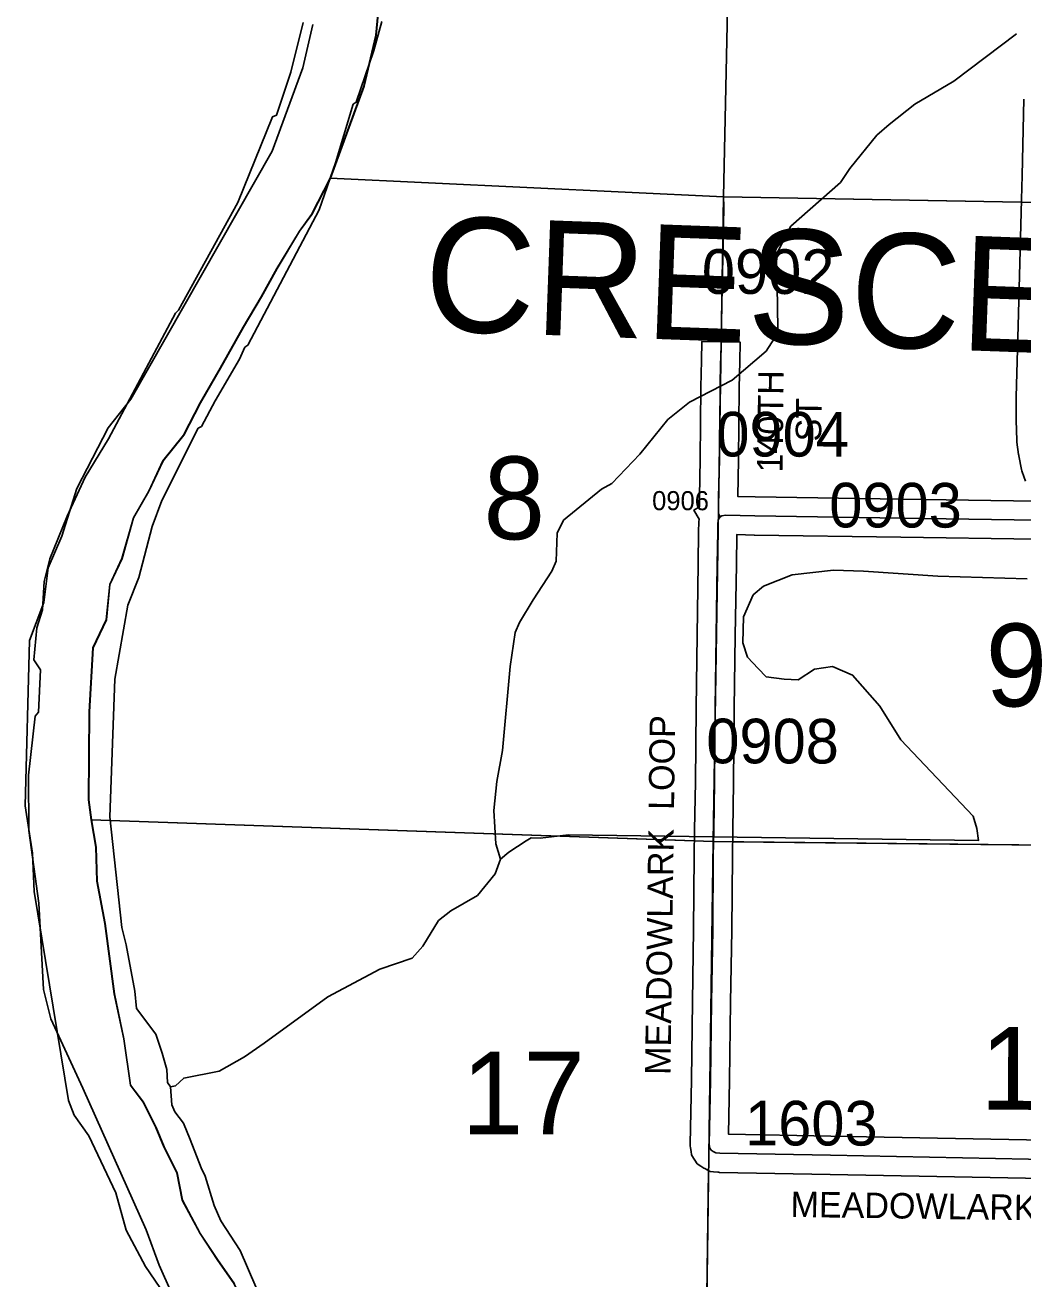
# Model space of a CAD drawing. Extents: x -132.8 to -73.3, y -60 to -26.
# Drawn here: x -126.684 to -125.117, y -40.948 to -38.98 of the extents above; entities that cross this region are included whole.
import ezdxf

# ---------------------------------------------------------------- set-up
doc = ezdxf.new("R2010")
doc.units = 0
for name, color, linetype in [('tdCoClipBndry', 7, 'Continuous'), ('tdCoCoBndry', 7, 'Continuous'), ('tdCoHydroRiver', 7, 'Continuous'), ('tdCoSecRdNmbr', 7, 'Continuous'), ('tdCoSecRdTxt', 7, 'Continuous'), ('tdCoSecRteBand', 7, 'Continuous'), ('tdCoSecRteCL', 7, 'Continuous'), ('tdCoSectLine', 7, 'Continuous'), ('tdCoSectLinePart', 7, 'Continuous'), ('tdCoSectNmbr', 7, 'Continuous'), ('tdCoStBndry', 7, 'Continuous'), ('tdCoStBndryPart', 7, 'Continuous'), ('tdCoSurfEarth', 7, 'Continuous'), ('tdCoSurfGravel', 7, 'Continuous'), ('tdCoSurfLNO', 7, 'Continuous'), ('tdCoTwpBndryShd', 7, 'Continuous'), ('tdCoTwpNameTxt', 7, 'Continuous')]:
    doc.layers.add(name, color=color, linetype=linetype)

msp = doc.modelspace()

# ---------------------------------------------------------------- linework, layer by layer
at = {"layer": 'tdCoClipBndry'}
msp.add_lwpolyline([(-126.4418, -41.0066), (-126.4945, -40.929), (-126.525, -40.8718), (-126.541, -40.8133), (-126.5834, -40.7237), (-126.6065, -40.6912), (-126.6152, -40.6685), (-126.6694, -40.3402), (-126.6721, -40.2801), (-126.6836, -40.2059), (-126.6766, -39.9464), (-126.6541, -39.8865), (-126.6472, -39.832), (-126.6258, -39.7824), (-126.6023, -39.7075), (-126.5529, -39.6125), (-126.5174, -39.5673), (-126.2956, -39.1778), (-126.2476, -39.0472), (-126.2316, -38.9793)], dxfattribs=at)
at = {"layer": 'tdCoCoBndry'}
for p, q in [((-126.1324, -38.9957), (-126.1259, -38.9296)), ((-126.1513, -39.076), (-126.1324, -38.9957)), ((-126.2042, -39.2201), (-126.1513, -39.076)), ((-126.2334, -39.2776), (-126.2042, -39.2201)), ((-126.2524, -39.3036), (-126.2334, -39.2776)), ((-126.2877, -39.3623), (-126.2524, -39.3036)), ((-126.3123, -39.4065), (-126.2877, -39.3623)), ((-126.3407, -39.4545), (-126.3123, -39.4065)), ((-126.3767, -39.5184), (-126.3407, -39.4545)), ((-126.4083, -39.5733), (-126.3767, -39.5184)), ((-126.4342, -39.6239), (-126.4083, -39.5733)), ((-126.467, -39.6643), (-126.4342, -39.6239)), ((-126.4891, -39.7117), (-126.467, -39.6643)), ((-126.5131, -39.7534), (-126.4891, -39.7117)), ((-126.5314, -39.8173), (-126.5131, -39.7534)), ((-126.5504, -39.8583), (-126.5314, -39.8173)), ((-126.556, -39.9139), (-126.5504, -39.8583)), ((-126.5769, -39.9575), (-126.556, -39.9139)), ((-126.5825, -40.058), (-126.5769, -39.9575)), ((-126.5837, -40.1964), (-126.5825, -40.058)), ((-126.5794, -40.2277), (-126.5837, -40.1964)), ((-126.572, -40.2708), (-126.5794, -40.2277)), ((-126.5704, -40.324), (-126.572, -40.2708)), ((-126.5578, -40.3907), (-126.5704, -40.324)), ((-126.5432, -40.5009), (-126.5578, -40.3907)), ((-126.5283, -40.5715), (-126.5432, -40.5009)), ((-126.5179, -40.6443), (-126.5283, -40.5715)), ((-126.4976, -40.6709), (-126.5179, -40.6443)), ((-126.478, -40.7106), (-126.4976, -40.6709)), ((-126.4654, -40.741), (-126.478, -40.7106)), ((-126.445, -40.7819), (-126.4654, -40.741)), ((-126.4363, -40.825), (-126.445, -40.7819)), ((-126.4085, -40.8774), (-126.4363, -40.825)), ((-126.3813, -40.9179), (-126.4085, -40.8774)), ((-126.3547, -40.9564), (-126.3813, -40.9179))]:
    msp.add_line(p, q, dxfattribs=at)
for points in [[(-126.1263, -38.9296), (-126.1328, -38.9957), (-126.1517, -39.076), (-126.2046, -39.2201), (-126.2338, -39.2776), (-126.2528, -39.3036), (-126.2881, -39.3623), (-126.3127, -39.4065), (-126.3411, -39.4545), (-126.3771, -39.5184), (-126.4087, -39.5733), (-126.4346, -39.6239), (-126.4674, -39.6643), (-126.4895, -39.7117), (-126.5135, -39.7534), (-126.5318, -39.8173), (-126.5507, -39.8583), (-126.5564, -39.9139), (-126.5772, -39.9575), (-126.5829, -40.058), (-126.5841, -40.1964), (-126.5798, -40.2277), (-126.5723, -40.2708), (-126.5708, -40.324), (-126.5582, -40.3907), (-126.5436, -40.5009), (-126.5287, -40.5715), (-126.5182, -40.6443), (-126.498, -40.6709), (-126.4784, -40.7106), (-126.4658, -40.741), (-126.4454, -40.7819), (-126.4367, -40.825), (-126.4089, -40.8774), (-126.3817, -40.9179), (-126.3551, -40.9564)], [(-126.3547, -40.9564), (-126.3813, -40.9179), (-126.4085, -40.8774), (-126.4363, -40.825), (-126.445, -40.7819), (-126.4654, -40.741), (-126.478, -40.7106), (-126.4976, -40.6709), (-126.5179, -40.6443), (-126.5283, -40.5715), (-126.5432, -40.5009), (-126.5578, -40.3907), (-126.5704, -40.324), (-126.572, -40.2708), (-126.5794, -40.2277), (-126.5837, -40.1964), (-126.5825, -40.058), (-126.5769, -39.9575), (-126.556, -39.9139), (-126.5504, -39.8583), (-126.5314, -39.8173), (-126.5131, -39.7534), (-126.4891, -39.7117), (-126.467, -39.6643), (-126.4342, -39.6239), (-126.4083, -39.5733), (-126.3767, -39.5184), (-126.3407, -39.4545), (-126.3123, -39.4065), (-126.2877, -39.3623), (-126.2524, -39.3036), (-126.2334, -39.2776), (-126.2042, -39.2201), (-126.1513, -39.076), (-126.1324, -38.9957), (-126.1259, -38.9296)]]:
    msp.add_lwpolyline(points, dxfattribs=at)
at = {"layer": 'tdCoHydroRiver'}
for points in [[(-126.1236, -38.9745), (-126.1359, -39.0199), (-126.1635, -39.1012), (-126.1683, -39.1042), (-126.1962, -39.1965), (-126.222, -39.2699), (-126.3338, -39.4828), (-126.3386, -39.4858), (-126.347, -39.5045), (-126.3852, -39.5697), (-126.4068, -39.6101), (-126.4117, -39.6131), (-126.4686, -39.7266), (-126.4839, -39.7672), (-126.5052, -39.8471), (-126.5222, -39.8907), (-126.5429, -40.0069), (-126.5506, -40.2228), (-126.5319, -40.3969), (-126.5248, -40.4239), (-126.5111, -40.4969), (-126.5087, -40.5237), (-126.4783, -40.5641), (-126.4681, -40.5943), (-126.4609, -40.6198), (-126.4599, -40.6403), (-126.4554, -40.6467)], [(-126.2467, -38.9758), (-126.2663, -39.0541), (-126.2887, -39.1213), (-126.2951, -39.1242), (-126.3495, -39.2583), (-126.4427, -39.4276), (-126.4475, -39.4322), (-126.5526, -39.6296), (-126.5891, -39.69), (-126.6176, -39.7508), (-126.6448, -39.8178), (-126.6537, -39.8538), (-126.6565, -39.8979), (-126.6652, -39.9261), (-126.6698, -39.9764), (-126.6592, -39.9925), (-126.6627, -40.0587), (-126.6676, -40.0648), (-126.6782, -40.1576), (-126.6775, -40.2444), (-126.6618, -40.3584), (-126.6546, -40.4943), (-126.6433, -40.5404), (-126.5928, -40.6491), (-126.4933, -40.8713), (-126.4728, -40.9271), (-126.4536, -40.9702)], [(-125.1267, -38.9936), (-125.2251, -39.0681), (-125.2861, -39.1042), (-125.3264, -39.1362), (-125.3459, -39.153), (-125.3884, -39.2054), (-125.4032, -39.2271), (-125.4809, -39.2959), (-125.5026, -39.3378), (-125.5053, -39.3756), (-125.5025, -39.3899), (-125.5013, -39.4562), (-125.5065, -39.4718), (-125.5197, -39.4919), (-125.573, -39.5377), (-125.6403, -39.5721), (-125.6742, -39.5995), (-125.7184, -39.6535), (-125.7623, -39.6995), (-125.7784, -39.7085), (-125.8381, -39.7573), (-125.8482, -39.7775), (-125.8495, -39.8217), (-125.8562, -39.8373), (-125.8859, -39.8822), (-125.9074, -39.9178), (-125.9142, -39.9334), (-125.922, -39.9868), (-125.9337, -40.119), (-125.943, -40.1676), (-125.9474, -40.2133), (-125.9442, -40.2654), (-125.937, -40.2893)], [(-125.937, -40.2893), (-125.924, -40.2786), (-125.8967, -40.2605), (-125.8887, -40.256), (-125.8745, -40.2564), (-125.8301, -40.2513), (-125.1865, -40.2603), (-125.1891, -40.2413), (-125.1949, -40.2222), (-125.3082, -40.1022), (-125.3414, -40.0492), (-125.3842, -40.0006), (-125.4154, -39.9871), (-125.4439, -39.9911), (-125.4697, -40.0077), (-125.4917, -40.007), (-125.52, -40.0031), (-125.5323, -39.9901), (-125.5491, -39.9723), (-125.5564, -39.95), (-125.5552, -39.909), (-125.54, -39.8747), (-125.5239, -39.861), (-125.4792, -39.8433), (-125.4143, -39.8357), (-125.3669, -39.8371), (-125.2504, -39.8451), (-125.11, -39.8492)], [(-125.937, -40.2893), (-125.9455, -40.3127), (-125.9733, -40.3466), (-126.015, -40.3707), (-126.0344, -40.3859), (-126.0592, -40.4262), (-126.0756, -40.4447), (-126.1266, -40.4621), (-126.2083, -40.5055), (-126.3082, -40.5784), (-126.3388, -40.5996), (-126.3789, -40.6221), (-126.4345, -40.6331), (-126.4474, -40.6454), (-126.4554, -40.6467)], [(-126.2719, -41.0748), (-126.3459, -40.9039), (-126.3762, -40.8573), (-126.3865, -40.8333), (-126.401, -40.7871), (-126.4069, -40.7743), (-126.4246, -40.7297), (-126.4349, -40.7041), (-126.4486, -40.6864), (-126.453, -40.6752), (-126.4554, -40.6467)]]:
    msp.add_lwpolyline(points, dxfattribs=at)
at = {"layer": 'tdCoSecRteBand'}
for points in [[(-125.1127, -39.696), (-125.1177, -39.6812), (-125.1182, -39.6796), (-125.1186, -39.6778), (-125.123, -39.6564), (-125.1232, -39.6554), (-125.1234, -39.6544), (-125.1261, -39.635), (-125.1263, -39.6334), (-125.1263, -39.6318), (-125.1273, -39.601), (-125.1273, -39.6004), (-125.1273, -39.5998), (-125.1271, -39.5645), (-125.1271, -39.5642), (-125.1271, -39.5639), (-125.1241, -39.4522), (-125.1241, -39.4522), (-125.1241, -39.4522), (-125.1209, -39.3339), (-125.1189, -39.2541), (-125.118, -39.216), (-125.1152, -39.0965)], [(-125.0564, -40.7913), (-125.4194, -40.7844), (-125.593, -40.7812), (-125.5944, -40.7811), (-125.5958, -40.781), (-125.6023, -40.7802), (-125.6075, -40.7796), (-125.6122, -40.7773), (-125.6162, -40.7753), (-125.6176, -40.7746), (-125.619, -40.7737), (-125.6224, -40.7715), (-125.6282, -40.7678), (-125.6318, -40.762), (-125.6337, -40.7588), (-125.6368, -40.7539), (-125.6377, -40.7482), (-125.6387, -40.7425), (-125.6392, -40.7397), (-125.6392, -40.7368), (-125.6372, -40.6358), (-125.6357, -40.5131), (-125.6357, -40.513), (-125.6357, -40.5129), (-125.6337, -40.4004), (-125.6328, -40.2843), (-125.6328, -40.2842), (-125.6328, -40.2842), (-125.6321, -40.2433), (-125.631, -40.1686), (-125.6298, -40.0522), (-125.6298, -40.0522), (-125.6298, -40.0522), (-125.6283, -39.9377), (-125.6283, -39.9377), (-125.6283, -39.9377), (-125.6266, -39.8264), (-125.6259, -39.7747), (-125.6259, -39.7746), (-125.6259, -39.7746), (-125.6256, -39.7612), (-125.6256, -39.759), (-125.6252, -39.7569), (-125.625, -39.7555), (-125.6332, -39.7414), (-125.6247, -39.7364), (-125.6247, -39.7363), (-125.6247, -39.7357), (-125.6247, -39.735), (-125.6244, -39.7204), (-125.6232, -39.6617), (-125.6222, -39.5487), (-125.6222, -39.5485), (-125.6222, -39.5483), (-125.6212, -39.5067), (-125.6206, -39.4767), (-125.5606, -39.478), (-125.5613, -39.508), (-125.5622, -39.5494), (-125.5632, -39.6624), (-125.5632, -39.6626), (-125.5632, -39.6628), (-125.5644, -39.72), (-125.537, -39.7207), (-125.3076, -39.7242), (-125.0961, -39.7273)], [(-125.0954, -39.7873), (-125.3085, -39.7841), (-125.5381, -39.7807), (-125.5383, -39.7807), (-125.5385, -39.7807), (-125.5659, -39.7799), (-125.5666, -39.8273), (-125.5666, -39.8273), (-125.5666, -39.8274), (-125.5683, -39.9385), (-125.5698, -40.0529), (-125.571, -40.1693), (-125.571, -40.1693), (-125.571, -40.1694), (-125.5722, -40.2442), (-125.5728, -40.2849), (-125.5737, -40.401), (-125.5737, -40.4011), (-125.5738, -40.4013), (-125.5757, -40.5139), (-125.5772, -40.6366), (-125.5772, -40.6367), (-125.5772, -40.6368), (-125.5789, -40.7214), (-125.4182, -40.7244), (-125.4182, -40.7244), (-125.4182, -40.7244), (-125.0552, -40.7313)]]:
    msp.add_lwpolyline(points, dxfattribs=at)
at = {"layer": 'tdCoSecRteCL'}
for points in [[(-125.5922, -39.7522), (-125.5944, -39.747), (-125.5947, -39.7357), (-125.5944, -39.7211), (-125.5932, -39.6622), (-125.5922, -39.549), (-125.5913, -39.5073)], [(-124.8063, -40.7655), (-124.858, -40.7655), (-125.0558, -40.7613), (-125.4188, -40.7544), (-125.5924, -40.7512), (-125.5988, -40.7504), (-125.6028, -40.7485), (-125.6062, -40.7462), (-125.6082, -40.743), (-125.6092, -40.7374), (-125.6072, -40.6363), (-125.6057, -40.5134), (-125.6037, -40.4008), (-125.6028, -40.2846), (-125.6022, -40.2438), (-125.601, -40.1689), (-125.5998, -40.0525), (-125.5983, -39.9381), (-125.5966, -39.8269), (-125.5959, -39.7751), (-125.5956, -39.7618), (-125.5946, -39.7559), (-125.5922, -39.7522)], [(-125.5922, -39.7522), (-125.5892, -39.7504), (-125.5838, -39.7495), (-125.5377, -39.7507), (-125.3081, -39.7541), (-125.0948, -39.7574), (-125.0676, -39.7581), (-125.0509, -39.7593), (-125.0366, -39.7601), (-125.0311, -39.7593), (-125.0262, -39.7574), (-125.023, -39.7545)]]:
    msp.add_lwpolyline(points, dxfattribs=at)
at = {"layer": 'tdCoSectLine'}
for points in [[(-126.1703, -38.2565), (-126.1577, -38.3172), (-126.1463, -38.3652), (-126.1311, -38.4296), (-126.121, -38.4631), (-126.1216, -38.5061), (-126.1298, -38.5244), (-126.1222, -38.5446), (-126.1134, -38.5819), (-126.1032, -38.6413), (-126.1006, -38.7695), (-126.1126, -38.8789), (-126.1263, -38.9296), (-126.1328, -38.9957), (-126.1517, -39.076), (-126.2046, -39.2201)], [(-125.5867, -39.2495), (-125.5659, -38.2681)], [(-126.2046, -39.2201), (-126.2338, -39.2776), (-126.2528, -39.3036), (-126.2881, -39.3623), (-126.3127, -39.4065), (-126.3411, -39.4545), (-126.3771, -39.5184), (-126.4087, -39.5733), (-126.4346, -39.6239), (-126.4674, -39.6643), (-126.4895, -39.7117), (-126.5135, -39.7534), (-126.5318, -39.8173), (-126.5507, -39.8583), (-126.5564, -39.9139), (-126.5772, -39.9575), (-126.5829, -40.058), (-126.5841, -40.1964), (-126.5798, -40.2277)], [(-126.2046, -39.2201), (-125.5867, -39.2495)], [(-125.6028, -40.2619), (-125.5867, -39.2495)], [(-125.5867, -39.2495), (-124.5651, -39.2679)], [(-126.5798, -40.2277), (-125.6028, -40.2619)], [(-126.5798, -40.2277), (-126.5723, -40.2708), (-126.5708, -40.324), (-126.5582, -40.3907), (-126.5436, -40.5009), (-126.5287, -40.5715), (-126.5182, -40.6443), (-126.498, -40.6709), (-126.4784, -40.7106), (-126.4658, -40.741), (-126.4454, -40.7819), (-126.4367, -40.825), (-126.4089, -40.8774), (-126.3817, -40.9179), (-126.3551, -40.9564), (-126.3281, -41.012), (-126.3156, -41.0377), (-126.2992, -41.0715), (-126.2836, -41.1035), (-126.259, -41.1383), (-126.2388, -41.1667), (-126.2236, -41.2271)], [(-125.6168, -41.2488), (-125.6028, -40.2619)], [(-125.6028, -40.2619), (-124.5949, -40.2729)]]:
    msp.add_lwpolyline(points, dxfattribs=at)
at = {"layer": 'tdCoSectLinePart'}
for points in [[(-126.1703, -38.2565), (-126.1577, -38.3172), (-126.1463, -38.3652), (-126.1311, -38.4296), (-126.121, -38.4631), (-126.1216, -38.5061), (-126.1298, -38.5244), (-126.1222, -38.5446), (-126.1134, -38.5819), (-126.1032, -38.6413), (-126.1006, -38.7695), (-126.1126, -38.8789), (-126.1263, -38.9296), (-126.1328, -38.9957), (-126.1517, -39.076), (-126.2046, -39.2201)], [(-125.5867, -39.2495), (-125.5659, -38.2681)], [(-126.2046, -39.2201), (-126.2338, -39.2776), (-126.2528, -39.3036), (-126.2881, -39.3623), (-126.3127, -39.4065), (-126.3411, -39.4545), (-126.3771, -39.5184), (-126.4087, -39.5733), (-126.4346, -39.6239), (-126.4674, -39.6643), (-126.4895, -39.7117), (-126.5135, -39.7534), (-126.5318, -39.8173), (-126.5507, -39.8583), (-126.5564, -39.9139), (-126.5772, -39.9575), (-126.5829, -40.058), (-126.5841, -40.1964), (-126.5798, -40.2277)], [(-126.2046, -39.2201), (-125.5867, -39.2495)], [(-125.5904, -39.4774), (-125.5867, -39.2495)], [(-125.5867, -39.2495), (-125.1191, -39.2579)], [(-126.5798, -40.2277), (-125.6325, -40.2609)], [(-126.5798, -40.2277), (-126.5723, -40.2708), (-126.5708, -40.324), (-126.5582, -40.3907), (-126.5436, -40.5009), (-126.5287, -40.5715), (-126.5182, -40.6443), (-126.498, -40.6709), (-126.4784, -40.7106), (-126.4658, -40.741), (-126.4454, -40.7819), (-126.4367, -40.825), (-126.4089, -40.8774), (-126.3817, -40.9179), (-126.3551, -40.9564), (-126.3281, -41.012), (-126.3156, -41.0377), (-126.2992, -41.0715), (-126.2836, -41.1035), (-126.259, -41.1383), (-126.2388, -41.1667), (-126.2236, -41.2271)], [(-125.5725, -40.2623), (-124.8899, -40.2697)], [(-125.6168, -41.2488), (-125.6101, -40.7783)]]:
    msp.add_lwpolyline(points, dxfattribs=at)
at = {"layer": 'tdCoStBndry'}
msp.add_lwpolyline([(-126.1263, -38.9296), (-126.1328, -38.9957), (-126.1517, -39.076), (-126.2046, -39.2201), (-126.2338, -39.2776), (-126.2528, -39.3036), (-126.2881, -39.3623), (-126.3127, -39.4065), (-126.3411, -39.4545), (-126.3771, -39.5184), (-126.4087, -39.5733), (-126.4346, -39.6239), (-126.4674, -39.6643), (-126.4895, -39.7117), (-126.5135, -39.7534), (-126.5318, -39.8173), (-126.5507, -39.8583), (-126.5564, -39.9139), (-126.5772, -39.9575), (-126.5829, -40.058), (-126.5841, -40.1964), (-126.5798, -40.2277), (-126.5723, -40.2708), (-126.5708, -40.324), (-126.5582, -40.3907), (-126.5436, -40.5009), (-126.5287, -40.5715), (-126.5182, -40.6443), (-126.498, -40.6709), (-126.4784, -40.7106), (-126.4658, -40.741), (-126.4454, -40.7819), (-126.4367, -40.825), (-126.4089, -40.8774), (-126.3817, -40.9179), (-126.3551, -40.9564)], dxfattribs=at)
at = {"layer": 'tdCoStBndryPart'}
msp.add_lwpolyline([(-126.1263, -38.9296), (-126.1328, -38.9957), (-126.1517, -39.076), (-126.2046, -39.2201), (-126.2338, -39.2776), (-126.2528, -39.3036), (-126.2881, -39.3623), (-126.3127, -39.4065), (-126.3411, -39.4545), (-126.3771, -39.5184), (-126.4087, -39.5733), (-126.4346, -39.6239), (-126.4674, -39.6643), (-126.4895, -39.7117), (-126.5135, -39.7534), (-126.5318, -39.8173), (-126.5507, -39.8583), (-126.5564, -39.9139), (-126.5772, -39.9575), (-126.5829, -40.058), (-126.5841, -40.1964), (-126.5798, -40.2277), (-126.5723, -40.2708), (-126.5708, -40.324), (-126.5582, -40.3907), (-126.5436, -40.5009), (-126.5287, -40.5715), (-126.5182, -40.6443), (-126.498, -40.6709), (-126.4784, -40.7106), (-126.4658, -40.741), (-126.4454, -40.7819), (-126.4367, -40.825), (-126.4089, -40.8774), (-126.3817, -40.9179), (-126.3551, -40.9564)], dxfattribs=at)
at = {"layer": 'tdCoSurfEarth'}
msp.add_lwpolyline([(-125.5944, -39.7211), (-125.5932, -39.6622), (-125.5922, -39.549), (-125.5913, -39.5073)], dxfattribs=at)
at = {"layer": 'tdCoSurfGravel'}
for points in [[(-125.5922, -39.7522), (-125.5944, -39.747), (-125.5947, -39.7357), (-125.5944, -39.7211)], [(-125.6022, -40.2438), (-125.601, -40.1689), (-125.5998, -40.0525), (-125.5983, -39.9381), (-125.5966, -39.8269), (-125.5959, -39.7751), (-125.5956, -39.7618), (-125.5946, -39.7559), (-125.5922, -39.7522)], [(-125.5922, -39.7522), (-125.5892, -39.7504), (-125.5838, -39.7495), (-125.5377, -39.7507), (-125.3081, -39.7541), (-125.0948, -39.7574), (-125.0676, -39.7581), (-125.0509, -39.7593), (-125.0366, -39.7601), (-125.0311, -39.7593), (-125.0262, -39.7574), (-125.023, -39.7545)], [(-124.8063, -40.7655), (-124.858, -40.7655), (-125.0558, -40.7613), (-125.4188, -40.7544), (-125.5924, -40.7512), (-125.5988, -40.7504), (-125.6028, -40.7485), (-125.6062, -40.7462), (-125.6082, -40.743), (-125.6092, -40.7374), (-125.6072, -40.6363), (-125.6057, -40.5134), (-125.6037, -40.4008), (-125.6028, -40.2846), (-125.6022, -40.2438)]]:
    msp.add_lwpolyline(points, dxfattribs=at)
at = {"layer": 'tdCoSurfLNO'}
for p, q in [((-125.587, -39.2995), (-125.5861, -39.2599)), ((-125.5861, -39.2599), (-125.5869, -39.2545)), ((-125.5891, -39.392), (-125.587, -39.2995)), ((-125.5905, -39.475), (-125.5891, -39.392)), ((-125.5912, -39.5065), (-125.5905, -39.475)), ((-125.5913, -39.5073), (-125.5912, -39.5065))]:
    msp.add_line(p, q, dxfattribs=at)
at = {"layer": 'tdCoTwpBndryShd'}
msp.add_lwpolyline([(-126.3551, -40.9564), (-126.3817, -40.9179), (-126.4089, -40.8774), (-126.4367, -40.825), (-126.4454, -40.7819), (-126.4658, -40.741), (-126.4784, -40.7106), (-126.498, -40.6709), (-126.5182, -40.6443), (-126.5287, -40.5715), (-126.5436, -40.5009), (-126.5582, -40.3907), (-126.5708, -40.324), (-126.5723, -40.2708), (-126.5798, -40.2277), (-126.5841, -40.1964), (-126.5829, -40.058), (-126.5772, -39.9575), (-126.5564, -39.9139), (-126.5507, -39.8583), (-126.5318, -39.8173), (-126.5135, -39.7534), (-126.4895, -39.7117), (-126.4674, -39.6643), (-126.4346, -39.6239), (-126.4087, -39.5733), (-126.3771, -39.5184), (-126.3411, -39.4545), (-126.3127, -39.4065), (-126.2881, -39.3623), (-126.2528, -39.3036), (-126.2338, -39.2776), (-126.2046, -39.2201), (-126.1517, -39.076), (-126.1328, -38.9957), (-126.1263, -38.9296)], dxfattribs=at)

# ---------------------------------------------------------------- texts
at = {"layer": 'tdCoSecRdNmbr'}
for s, height, rotation, p in [('0902', 0.07, 359.9315, (-125.6209, -39.4019)), ('0904', 0.07, 359.906, (-125.5981, -39.6572)), ('0903', 0.07, 359.9061, (-125.4208, -39.7686)), ('0906', 0.03, 359.906, (-125.6989, -39.7416)), ('0908', 0.07, 359.906, (-125.6139, -40.1389)), ('1603', 0.07, 359.906, (-125.553, -40.7388))]:
    msp.add_text(s, height=height, rotation=rotation, dxfattribs=at).set_placement(p)
at = {"layer": 'tdCoSecRdTxt'}
for s, rotation, p in [('140TH', 89.2848, (-125.4942, -39.6827)), ('ST', 89.2848, (-125.4335, -39.6339)), ('MEADOWLARK  LOOP', 89.2292, (-125.6701, -40.6284)), ('MEADOWLARK LOOP', 359.2002, (-125.4817, -40.8512))]:
    msp.add_text(s, height=0.04, rotation=rotation, dxfattribs=at).set_placement(p)
at = {"layer": 'tdCoSectNmbr'}
for s, rotation, p in [('8', 359.9056, (-125.9638, -39.7873)), ('9', 359.9063, (-125.1753, -40.0496)), ('16', 359.9062, (-125.1836, -40.6829)), ('17', 359.9056, (-125.9979, -40.7214))]:
    msp.add_text(s, height=0.13, rotation=rotation, dxfattribs=at).set_placement(p)
at = {"layer": 'tdCoTwpNameTxt'}
msp.add_text('CRESCENT', height=0.18, rotation=357.9069, dxfattribs=at).set_placement((-126.059, -39.4594))

doc.saveas('drawing.dxf')
